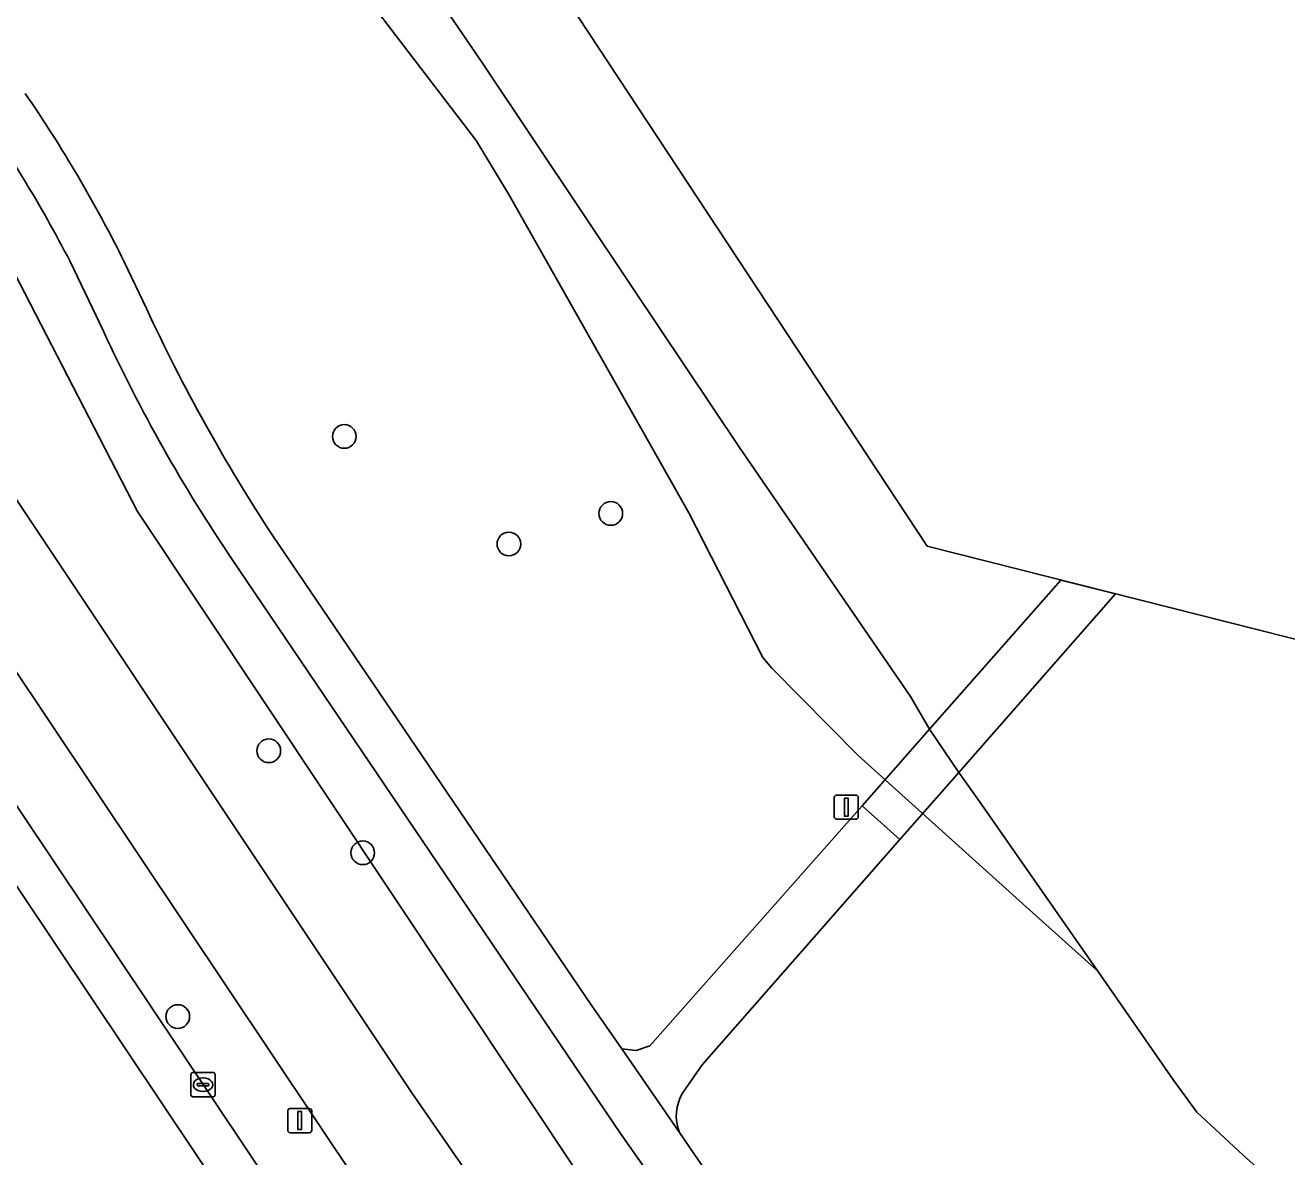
# Model space of a CAD drawing. Extents: x 157767 to 159172, y 387839 to 389425.
# Drawn here: x 158665.6 to 158717.8, y 388713 to 388759.8 of the extents above; entities that cross this region are included whole.
import ezdxf

# ---------------------------------------------------------------- set-up
doc = ezdxf.new("R2010")
doc.units = 0
for name, color, linetype in [('IMGEO_Berm_groen', 7, 'Continuous'), ('IMGEO_Boom', 7, 'Continuous'), ('IMGEO_Dek', 7, 'Continuous'), ('IMGEO_Erf', 7, 'Continuous'), ('IMGEO_Fietspad_gesloten', 7, 'Continuous'), ('IMGEO_Groenvoorziening', 7, 'Continuous'), ('IMGEO_Hek', 7, 'Continuous'), ('IMGEO_Kolk', 7, 'Continuous'), ('IMGEO_Lichtmast', 7, 'Continuous'), ('IMGEO_Meer_plas_ven_vijver', 7, 'Continuous'), ('IMGEO_Oever', 7, 'Continuous'), ('IMGEO_Voetpad_gesloten', 7, 'Continuous'), ('IMGEO_Voetpad_halfverhard', 7, 'Continuous'), ('IMGEO_Voetpad_open', 7, 'Continuous'), ('IMGEO_Walbescherming', 7, 'Continuous')]:
    doc.layers.add(name, color=color, linetype=linetype)

msp = doc.modelspace()

# ---------------------------------------------------------------- linework, layer by layer
at = {"layer": 'IMGEO_Berm_groen'}
for points in [[(158663.32, 388756.79), (158661.464, 388755.541), (158664, 388751.776), (158664.908, 388750), (158670.236, 388739.677), (158691.341, 388707.978), (158688.326, 388705.887), (158691.023, 388701.987), (158692.036, 388700.857), (158692.583, 388700.246)], [(158653.879, 388750), (158653.262, 388750.924), (158651.956, 388750), (158650.751, 388749.148), (158686.739, 388695.36), (158689.167, 388697.814)], [(158683.07, 388706.347), (158653.879, 388750)], [(158668.828, 388747.141), (158667.448, 388750.02)], [(158696.835, 388704.949), (158694.716, 388707.553), (158690.214, 388713.955), (158674.154, 388737.703)]]:
    msp.add_lwpolyline(points, dxfattribs=at)
msp.add_lwpolyline([(158670.236, 388739.677), (158664.908, 388750), (158664, 388751.776), (158661.464, 388755.541), (158656.981, 388752.523), (158658.664, 388750), (158681.585, 388715.637), (158688.326, 388705.887), (158691.341, 388707.978)], close=True, dxfattribs=at)
for centre, radius, start, end in [((158616.9, 388723.842), 56.924, 27.379, 35.3665), ((158729.075, 388774.917), 66.342, 204.75175, 214.12158)]:
    msp.add_arc(centre, radius, start, end, dxfattribs=at)
at = {"layer": 'IMGEO_Boom'}
for centre in [(158678.79, 388742.788), (158689.816, 388739.603), (158685.601, 388738.339), (158675.666, 388729.785), (158679.554, 388725.564), (158671.901, 388718.791)]:
    msp.add_circle(centre, 0.489, dxfattribs=at)
at = {"layer": 'IMGEO_Dek'}
msp.add_lwpolyline([(158710.703, 388736.277), (158708.434, 388736.85), (158708.434, 388736.85), (158703.005, 388730.674), (158700.211, 388727.513), (158701.781, 388726.116), (158704.214, 388728.886)], close=True, dxfattribs=at)
at = {"layer": 'IMGEO_Erf'}
msp.add_lwpolyline([(158640.004, 388701.595), (158664.862, 388676.871), (158667.186, 388674.956), (158667.363, 388674.81), (158685.994, 388693.142), (158650.628, 388746.02)], dxfattribs=at)
at = {"layer": 'IMGEO_Fietspad_gesloten'}
msp.add_lwpolyline([(158696.72, 388696.58), (158692.583, 388700.246), (158692.036, 388700.857), (158691.023, 388701.987), (158688.326, 388705.887), (158681.585, 388715.637), (158658.664, 388750), (158656.981, 388752.523), (158655.973, 388754.025), (158636.843, 388782.536), (158628.835, 388794.243), (158625.751, 388792.092), (158652.098, 388752.667), (158653.262, 388750.924), (158653.879, 388750), (158683.07, 388706.347)], dxfattribs=at)
at = {"layer": 'IMGEO_Groenvoorziening'}
for points in [[(158776.97, 388707.943), (158752.303, 388706.026), (158736.196, 388704.724), (158734.157, 388704.783), (158732.705, 388704.923), (158730.691, 388705.345), (158728.466, 388706.024), (158726.359, 388706.867), (158723.947, 388707.874), (158722.073, 388708.905), (158719.848, 388710.052), (158717.881, 388711.34), (158715.984, 388713.05), (158714.064, 388714.83), (158713.093, 388716.161), (158709.961, 388720.662), (158707.283, 388723.082), (158700.051, 388729.596), (158696.486, 388733.197), (158696.11, 388733.64), (158693.045, 388739.635), (158685.595, 388752.791), (158684.247, 388755.031), (158672.345, 388770.595)], [(158669.688, 388750.011), (158670.602, 388748.081)], [(158675.828, 388738.682), (158689.011, 388719.282), (158690.273, 388717.45), (158690.863, 388717.392), (158691.426, 388717.575), (158700.211, 388727.513), (158701.781, 388726.116), (158693.593, 388716.792), (158692.79, 388715.628)], [(158692.653, 388714), (158693.822, 388712.304), (158695.517, 388709.855)]]:
    msp.add_lwpolyline(points, dxfattribs=at)
for centre, radius, start, end in [((158617.612, 388724.085), 58.172, 26.46614, 34.43837), ((158737.639, 388779.202), 73.909, 204.90264, 213.24693), ((158694.394, 388714.673), 1.867, 149.2443, 201.1352)]:
    msp.add_arc(centre, radius, start, end, dxfattribs=at)
at = {"layer": 'IMGEO_Hek'}
for points in [[(158703.005, 388730.674), (158708.434, 388736.85)], [(158708.434, 388736.85), (158708.434, 388736.85)], [(158710.703, 388736.277), (158704.214, 388728.886)], [(158700.211, 388727.513), (158703.005, 388730.674)], [(158704.214, 388728.886), (158701.781, 388726.116)]]:
    msp.add_lwpolyline(points, dxfattribs=at)
at = {"layer": 'IMGEO_Kolk'}
for p, q in [((158672.445, 388715.546), (158672.445, 388716.398)), ((158672.52, 388716.472), (158673.372, 388716.472)), ((158672.933, 388716.252), (158672.958, 388716.252)), ((158673.446, 388716.398), (158673.446, 388715.546)), ((158672.704, 388715.966), (158672.704, 388715.978)), ((158673.142, 388715.929), (158672.744, 388715.929)), ((158672.747, 388716.015), (158673.145, 388716.015)), ((158672.956, 388715.692), (158672.931, 388715.692)), ((158673.188, 388715.978), (158673.188, 388715.966)), ((158673.372, 388715.472), (158672.52, 388715.472))]:
    msp.add_line(p, q, dxfattribs=at)
for points in [[(158672.445, 388715.546), (158672.445, 388716.398)], [(158672.52, 388716.472), (158673.372, 388716.472)], [(158673.446, 388716.398), (158673.446, 388715.546)], [(158673.372, 388715.472), (158672.52, 388715.472)]]:
    msp.add_lwpolyline(points, dxfattribs=at)
for centre, radius, start, end in [((158672.522, 388716.396), 0.0765, 91.552, 178.448), ((158672.522, 388716.396), 0.0765, 91.552, 178.448), ((158673.37, 388716.396), 0.0765, 1.552, 88.448), ((158673.37, 388716.396), 0.0765, 1.552, 88.448), ((158672.744, 388715.975), 0.0403, 85.8775, 175.7526), ((158672.741, 388715.965), 0.0366, 178.938, 274.7102), ((158673.145, 388715.972), 0.043, 264.8664, 352.4533), ((158673.149, 388715.977), 0.0386, 1.7309, 96.639), ((158672.522, 388715.548), 0.0765, 181.552, 268.448), ((158672.522, 388715.548), 0.0765, 181.552, 268.448), ((158673.37, 388715.548), 0.0765, 271.552, 358.448), ((158673.37, 388715.548), 0.0765, 271.552, 358.448)]:
    msp.add_arc(centre, radius, start, end, dxfattribs=at)
for centre, major_axis, ratio, start_param, end_param in [((158672.932, 388715.972), (-0.387, 0.002), 0.722429, 4.712389, 7.853982), ((158672.957, 388715.972), (-0.39, 0.002), 0.717154, 1.570796, 4.712389)]:
    msp.add_ellipse(centre, major_axis=major_axis, ratio=ratio, start_param=start_param, end_param=end_param, dxfattribs=at)
at = {"layer": 'IMGEO_Lichtmast'}
for p, q in [((158699.065, 388727.05), (158699.065, 388727.85)), ((158699.065, 388727.85), (158699.065, 388727.05)), ((158699.165, 388727.95), (158699.955, 388727.95)), ((158699.955, 388727.95), (158699.165, 388727.95)), ((158700.055, 388727.85), (158700.055, 388727.05)), ((158700.055, 388727.05), (158700.055, 388727.85)), ((158699.955, 388726.95), (158699.165, 388726.95)), ((158699.165, 388726.95), (158699.955, 388726.95)), ((158676.453, 388714.087), (158676.453, 388714.887)), ((158676.453, 388714.887), (158676.453, 388714.087)), ((158676.553, 388714.987), (158677.343, 388714.987)), ((158677.343, 388714.987), (158676.553, 388714.987)), ((158677.443, 388714.887), (158677.443, 388714.087)), ((158677.443, 388714.087), (158677.443, 388714.887)), ((158677.343, 388713.987), (158676.553, 388713.987)), ((158676.553, 388713.987), (158677.343, 388713.987))]:
    msp.add_line(p, q, dxfattribs=at)
for points in [[(158699.485, 388727.825), (158699.635, 388727.825), (158699.635, 388727.075), (158699.485, 388727.075), (158699.485, 388727.825)], [(158676.873, 388714.862), (158677.023, 388714.862), (158677.023, 388714.112), (158676.873, 388714.112), (158676.873, 388714.862)]]:
    msp.add_lwpolyline(points, dxfattribs=at)
for centre, start, end in [((158699.165, 388727.85), 90, 180), ((158699.165, 388727.85), 90, 180), ((158699.955, 388727.85), 0, 90), ((158699.955, 388727.85), 360, 90), ((158699.165, 388727.05), 180, 270), ((158699.165, 388727.05), 180, 270), ((158699.955, 388727.05), 270, 0), ((158699.955, 388727.05), 270, 0), ((158676.553, 388714.887), 90, 180), ((158676.553, 388714.887), 90, 180), ((158677.343, 388714.887), 0, 90), ((158677.343, 388714.887), 360, 90), ((158676.553, 388714.087), 180, 270), ((158676.553, 388714.087), 180, 270), ((158677.343, 388714.087), 270, 0), ((158677.343, 388714.087), 270, 0)]:
    msp.add_arc(centre, 0.1, start, end, dxfattribs=at)
at = {"layer": 'IMGEO_Meer_plas_ven_vijver'}
for points in [[(158804.601, 388713.221), (158761.452, 388723.45), (158702.912, 388738.246), (158648.473, 388820.799)], [(158666.849, 388784.113), (158684.505, 388758.234), (158690.67, 388749.01), (158695.139, 388742.33), (158702.213, 388732.027), (158703.005, 388730.674), (158704.214, 388728.886), (158705.076, 388727.684), (158709.961, 388720.662), (158713.093, 388716.161), (158714.064, 388714.83), (158715.984, 388713.05), (158717.881, 388711.34), (158719.848, 388710.052), (158722.073, 388708.905), (158723.947, 388707.874), (158726.359, 388706.867), (158728.466, 388706.024), (158730.691, 388705.345), (158732.705, 388704.923), (158734.157, 388704.783), (158736.196, 388704.724), (158752.303, 388706.026), (158776.97, 388707.943)]]:
    msp.add_lwpolyline(points, dxfattribs=at)
at = {"layer": 'IMGEO_Oever'}
msp.add_lwpolyline([(158661.614, 388786.288), (158665.845, 388779.66), (158672.345, 388770.595), (158684.247, 388755.031), (158685.595, 388752.791), (158693.045, 388739.635), (158696.11, 388733.64), (158696.486, 388733.197), (158700.051, 388729.596), (158707.283, 388723.082), (158709.961, 388720.662), (158705.076, 388727.684), (158704.214, 388728.886), (158703.005, 388730.674), (158702.213, 388732.027), (158695.139, 388742.33), (158690.67, 388749.01), (158684.505, 388758.234), (158666.849, 388784.113), (158647.758, 388811.857)], dxfattribs=at)
at = {"layer": 'IMGEO_Voetpad_gesloten'}
msp.add_lwpolyline([(158710.703, 388736.277), (158708.434, 388736.85), (158708.434, 388736.85), (158703.005, 388730.674), (158700.211, 388727.513), (158701.781, 388726.116), (158704.214, 388728.886)], close=True, dxfattribs=at)
at = {"layer": 'IMGEO_Voetpad_halfverhard'}
for points in [[(158667.448, 388750.02), (158668.828, 388747.141)], [(158670.602, 388748.081), (158669.688, 388750.011)], [(158695.517, 388709.855), (158693.822, 388712.304), (158692.653, 388714), (158690.273, 388717.45), (158689.011, 388719.282), (158675.828, 388738.682)], [(158674.154, 388737.703), (158690.214, 388713.955), (158694.716, 388707.553), (158696.835, 388704.949)]]:
    msp.add_lwpolyline(points, dxfattribs=at)
for centre, radius, start, end in [((158617.612, 388724.085), 58.172, 26.46614, 34.43837), ((158616.9, 388723.842), 56.924, 27.379, 35.3665), ((158737.639, 388779.202), 73.909, 204.90264, 213.24693), ((158729.075, 388774.917), 66.342, 204.75175, 214.12158)]:
    msp.add_arc(centre, radius, start, end, dxfattribs=at)
at = {"layer": 'IMGEO_Voetpad_open'}
msp.add_lwpolyline([(158650.751, 388749.148), (158651.956, 388750), (158653.262, 388750.924), (158652.098, 388752.667), (158648.334, 388750), (158648.023, 388749.78), (158650.628, 388746.02), (158685.994, 388693.142), (158687.022, 388691.605), (158686.739, 388695.36)], close=True, dxfattribs=at)
msp.add_lwpolyline([(158692.79, 388715.628), (158693.593, 388716.792), (158701.781, 388726.116), (158700.211, 388727.513), (158691.426, 388717.575), (158690.863, 388717.392), (158690.273, 388717.45), (158692.653, 388714)], dxfattribs=at)
msp.add_arc((158694.394, 388714.673), 1.867, 149.2443, 201.1352, dxfattribs=at)
at = {"layer": 'IMGEO_Walbescherming'}
for points in [[(158690.67, 388749.01), (158684.505, 388758.234)], [(158703.005, 388730.674), (158702.213, 388732.027), (158695.139, 388742.33)], [(158713.093, 388716.161), (158709.961, 388720.662), (158705.076, 388727.684)]]:
    msp.add_lwpolyline(points, dxfattribs=at)

doc.saveas('drawing.dxf')
